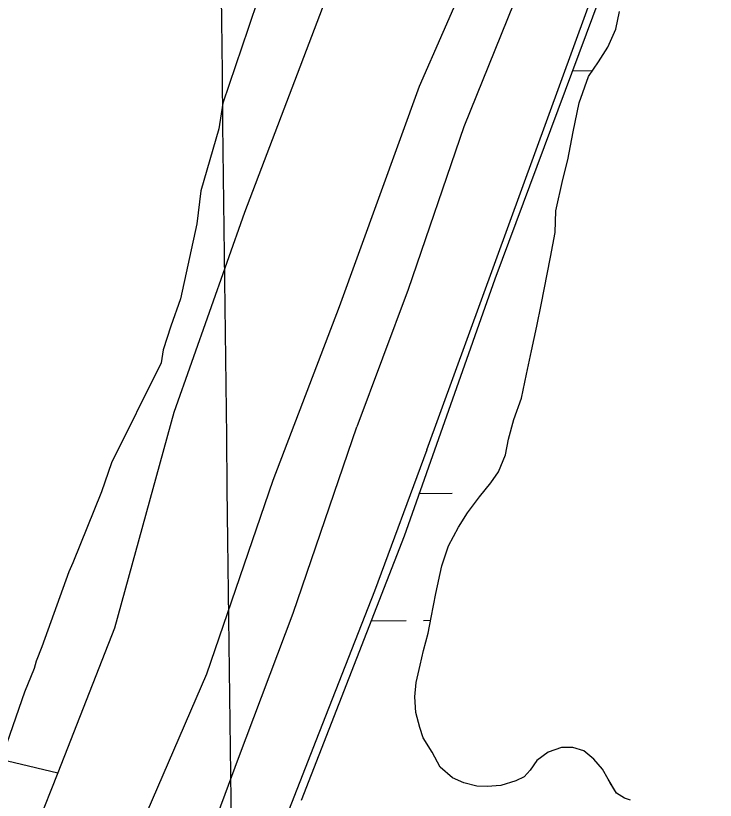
# Model space of a CAD drawing. Extents: x 3683613 to 3738215, y 469626 to 495384.
# Drawn here: x 3714032 to 3714669, y 480081 to 480796 of the extents above; entities that cross this region are included whole.
import ezdxf

# ---------------------------------------------------------------- set-up
doc = ezdxf.new("R2010")
doc.units = 0
for name, color, linetype in [('V-GRID-MAJR', 7, 'Continuous'), ('V-LEVE-TOET', 7, 'Continuous'), ('V-SITE-VEGE', 7, 'Continuous'), ('V-TOPO-SHOR', 7, 'Continuous'), ('V-WETL-SWMP', 7, 'Continuous')]:
    doc.layers.add(name, color=color, linetype=linetype)

msp = doc.modelspace()

# ---------------------------------------------------------------- linework, layer by layer
at = {"layer": 'V-GRID-MAJR'}
msp.add_spline([(3714284.074, 475347.843), (3714211.813, 481406.37200000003), (3714139.528, 487466.831), (3714067.2430000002, 493527.30100000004), (3714067.22, 493529.221)], degree=3, dxfattribs=at)
at = {"layer": 'V-LEVE-TOET'}
for points in [[(3714501.941, 480848.446), (3714439.495, 480694.381), (3714388.918, 480546.092), (3714342.0160000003, 480421.141)], [(3714405.906, 480400.08), (3714480.443, 480605.136), (3714563.4220000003, 480832.605)], [(3713431.15, 478381.44800000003), (3713549.617, 478490.271), (3713646.458, 478588.784), (3713704.677, 478653.93), (3713734.176, 478694.29000000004), (3713750.3740000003, 478726.618), (3713775.794, 478783.129), (3713825.716, 478924.905), (3713856.464, 479031.485), (3713907.6380000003, 479187.85000000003), (3713965.379, 479356.757), (3714025.5160000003, 479523.67100000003), (3714072.6, 479669.884), (3714126.684, 479825.708), (3714181.136, 479975.191), (3714234.5130000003, 480119.338), (3714284.251, 480251.375), (3714342.0160000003, 480421.141)], [(3714405.906, 480400.08), (3714358.179, 480271.412), (3714304.95, 480135.056), (3714246.088, 479984.194), (3714190.7, 479836.675), (3714136.8540000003, 479667.697), (3714087.024, 479504.97500000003), (3714034.071, 479357.41000000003), (3713994.538, 479250.021), (3713947.832, 479097.955), (3713892.562, 478930.951), (3713857.615, 478808.376), (3713845.295, 478775), (3713826.379, 478727.62200000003), (3713804.586, 478682.731), (3713780.912, 478641.288), (3713741.397, 478586.506), (3713699.6240000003, 478541.02), (3713674.829, 478517.62200000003), (3713572.31, 478427.981), (3713496.416, 478355.375)]]:
    msp.add_lwpolyline(points, dxfattribs=at)
at = {"layer": 'V-SITE-VEGE'}
for p, q in [((3714264.444, 480848.651), (3714243.162, 480783.873)), ((3714243.162, 480783.873), (3714220.142, 480715.7830000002)), ((3714220.142, 480715.7830000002), (3714216.3570000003, 480692.456)), ((3714216.3570000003, 480692.456), (3714200.244, 480635.936)), ((3714200.244, 480635.936), (3714196.332, 480605.92400000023)), ((3714196.332, 480605.92400000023), (3714181.666, 480537.6810000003)), ((3714181.666, 480537.6810000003), (3714172.8370000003, 480512.775)), ((3714172.8370000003, 480512.775), (3714165.7430000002, 480491.181)), ((3714165.7430000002, 480491.181), (3714163.8510000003, 480479.518)), ((3714163.8510000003, 480479.518), (3714118.67, 480388.449)), ((3714118.67, 480388.449), (3714109.808, 480361.876)), ((3714109.808, 480361.876), (3714083.512, 480297.192)), ((3714083.512, 480297.192), (3714080.012, 480288.902)), ((3714080.012, 480288.902), (3714055.323, 480220.84500000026)), ((3714055.323, 480220.84500000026), (3714050.058, 480207.57400000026)), ((3714050.058, 480207.57400000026), (3714048.2600000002, 480200.92200000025)), ((3714048.2600000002, 480200.92200000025), (3714039.494, 480179.36100000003)), ((3714039.494, 480179.36100000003), (3714023.571, 480132.86700000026))]:
    msp.add_line(p, q, dxfattribs=at)
at = {"layer": 'V-TOPO-SHOR'}
for p, q in [((3714578.648959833, 480087.51107053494), (3714572.867338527, 480097.0268587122)), ((3714585.8039597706, 480082.9670706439), (3714578.648959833, 480087.51107053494)), ((3714591.4169597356, 480080.9610707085), (3714585.8039597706, 480082.9670706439))]:
    msp.add_line(p, q, dxfattribs=at)
for points in [[(3709754.083, 481144.124), (3710226.395, 481042.775), (3710765.522, 480902.641), (3711201.7830000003, 480794.006), (3711780.736, 480657.71), (3712233.858, 480551.306), (3712712.6750000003, 480429.129), (3713315.958, 480285.746), (3714069.911, 480105.96400000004)], [(3714387.029, 481003.4), (3714239.926, 480616.31200000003), (3714175.4790000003, 480434.07), (3714121.6070000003, 480237.772), (3714069.911, 480105.96400000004), (3714051.536, 480059.119), (3713998.423, 479891.43200000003), (3713915.656, 479694.26900000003), (3713817.98, 479444.393), (3713714.595, 479161.132), (3713606.592, 478799.504), (3713600.614, 478778.967), (3713583.574, 478751.696), (3713558.366, 478712.987), (3713429.8000000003, 478590.205), (3713247.078, 478409.184), (3713013.3540000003, 478169.189), (3712849.094, 478025.303), (3712705.181, 477892.715), (3712542.6580000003, 477738.68700000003), (3712337.723, 477562.936), (3712153.4620000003, 477382.52), (3712043.7770000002, 477284.17100000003)], [(3714442.039, 480829.82800000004), (3714398.7830000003, 480730.961)], [(3714572.8674149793, 480097.0269784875), (3714570.94, 480100.199), (3714565.7970000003, 480109.338), (3714558.1070000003, 480118.461), (3714548.899, 480126.049), (3714538.698, 480129.047), (3714528.5130000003, 480128.992), (3714516.316, 480124.849), (3714506.1720000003, 480117.155), (3714500.11, 480108.465), (3714494.541, 480102.32300000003), (3714486.923, 480098.717), (3714473.197, 480094.565), (3714460.981, 480093.48), (3714451.302, 480093.93700000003), (3714439.573, 480096.927), (3714429.364, 480101.45300000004), (3714418.106, 480111.066), (3714410.901, 480124.777), (3714402.68, 480137.973), (3714399.573, 480147.121), (3714395.934, 480160.851), (3714394.836, 480175.103), (3714396.29, 480188.351), (3714399.768, 480204.158), (3714402.75, 480217.41500000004), (3714407.245, 480233.22500000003), (3714409.713, 480247.498), (3714414.176, 480269.42100000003), (3714419.64, 480294.403), (3714425.649, 480312.76900000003), (3714434.721, 480329.625), (3714442.796, 480342.91000000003), (3714453.919, 480357.232), (3714464.034, 480370.017), (3714471.108, 480380.243), (3714477.643, 480395.556), (3714480.109, 480409.82800000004), (3714485.1040000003, 480427.679), (3714492.127, 480447.069), (3714496.5870000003, 480468.99100000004), (3714501.054, 480490.405), (3714506.022, 480512.83900000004), (3714509.987, 480532.213), (3714518.407, 480575.544), (3714522.865, 480597.976), (3714523.264, 480617.84), (3714529.728, 480646.393), (3714534.211, 480664.24100000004), (3714539.163, 480689.73), (3714544.619, 480716.242), (3714553.143, 480740.224), (3714562.236, 480753.51300000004), (3714570.819, 480766.803), (3714577.858, 480783.136), (3714581.333, 480799.45)], [(3714398.7830000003, 480730.961), (3714326.198, 480530.503), (3714265.6180000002, 480372.123), (3714205.2120000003, 480195.898), (3714125.801, 480011.879), (3714078.699, 479865.476), (3714001.981, 479635.02900000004), (3713918.33, 479415.414), (3713832.855, 479126.009), (3713720.242, 478748.945), (3713698.1520000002, 478712.66500000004), (3713665.775, 478671.48600000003), (3713623.287, 478634.571), (3713493.321, 478526.42600000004), (3713317.648, 478345.751)]]:
    msp.add_lwpolyline(points, dxfattribs=at)
at = {"layer": 'V-WETL-SWMP'}
for p, q in [((3714668.5679473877, 481094.49409239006), (3714467.788963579, 480555.5450639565)), ((3714577.8579648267, 480783.1360617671), (3714581.3329649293, 480799.4510615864)), ((3714570.818964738, 480766.8020619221), (3714577.8579648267, 480783.1360617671)), ((3714562.2359646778, 480753.5140620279), (3714570.818964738, 480766.8020619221)), ((3714553.1429646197, 480740.2230621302), (3714562.2359646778, 480753.5140620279)), ((3714538.482302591, 480745.3064904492), (3714556.7663365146, 480745.5192498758)), ((3714544.6179644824, 480716.24106237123), (3714553.1429646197, 480740.2230621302)), ((3714539.1629643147, 480689.73006266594), (3714544.6179644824, 480716.24106237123)), ((3714534.2109641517, 480664.24106295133), (3714539.1629643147, 480689.73006266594)), ((3714529.7269640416, 480646.39206314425), (3714534.2109641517, 480664.24106295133)), ((3714523.2649638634, 480617.8390634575), (3714529.7269640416, 480646.39206314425)), ((3714522.864963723, 480597.976063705), (3714523.2649638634, 480617.8390634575)), ((3714518.40596358, 480575.54406395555), (3714522.8649637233, 480597.976063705)), ((3714509.9879633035, 480532.212064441), (3714518.40596358, 480575.54406395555)), ((3714467.788963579, 480555.5450639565), (3714385.1390018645, 480321.61799672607)), ((3714506.0219631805, 480512.8390646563), (3714509.9879633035, 480532.212064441)), ((3714501.0529630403, 480490.40406490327), (3714506.0219631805, 480512.8390646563)), ((3714496.587962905, 480468.9910651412), (3714501.0529630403, 480490.40406490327)), ((3714492.125962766, 480447.0690653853), (3714496.587962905, 480468.9910651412)), ((3714485.1039626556, 480427.67906557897), (3714492.125962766, 480447.0690653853)), ((3714480.1099625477, 480409.828065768), (3714485.1039626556, 480427.67906557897)), ((3714477.6429624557, 480395.5550659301), (3714480.1099625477, 480409.828065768)), ((3714471.1069623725, 480380.242066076), (3714477.6429624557, 480395.5550659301)), ((3714464.034962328, 480370.01806615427), (3714471.1069623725, 480380.242066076)), ((3714453.9199622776, 480357.23106624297), (3714464.034962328, 480370.01806615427)), ((3714398.7840165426, 480360.23795733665), (3714429.043800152, 480360.5900707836)), ((3714442.79596222, 480342.9100663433), (3714453.9199622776, 480357.23106624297)), ((3714434.721962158, 480329.6250664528), (3714442.79596222, 480342.9100663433)), ((3714425.6479620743, 480312.7700665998), (3714434.721962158, 480329.6250664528)), ((3714385.1390018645, 480321.61799672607), (3714291.5170549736, 480080.92590346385)), ((3714419.6389619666, 480294.4040667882), (3714425.6479620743, 480312.7700665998)), ((3714414.17496181, 480269.4210670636), (3714419.6389619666, 480294.4040667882)), ((3714409.712961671, 480247.498067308), (3714414.17496181, 480269.4210670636)), ((3714407.2459615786, 480233.2260674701), (3714409.712961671, 480247.498067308)), ((3714355.0605006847, 480244.2893611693), (3714386.981854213, 480244.66080922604)), ((3714402.9807710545, 480244.8469782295), (3714409.267350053, 480244.9201310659)), ((3714402.7499614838, 480217.4140676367), (3714407.2459615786, 480233.2260674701)), ((3714399.767961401, 480204.1570677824), (3714402.7499614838, 480217.4140676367)), ((3714396.2909613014, 480188.35206795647), (3714399.767961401, 480204.1570677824)), ((3714394.8359612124, 480175.1030681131), (3714396.2909613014, 480188.35206795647)), ((3714395.9339611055, 480160.8500683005), (3714394.8359612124, 480175.1030681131)), ((3714399.5739609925, 480147.1210684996), (3714395.9339611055, 480160.8500683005)), ((3714402.679960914, 480137.9720686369), (3714399.5739609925, 480147.1210684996)), ((3714410.900960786, 480124.7770688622), (3714402.679960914, 480137.9720686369)), ((3714418.1059606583, 480111.06706908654), (3714410.900960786, 480124.7770688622)), ((3714516.314960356, 480124.8500696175), (3714506.171960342, 480117.1550696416)), ((3714528.513960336, 480128.9920696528), (3714516.314960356, 480124.85006961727)), ((3714538.697960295, 480129.0480697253), (3714528.513960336, 480128.99206965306)), ((3714548.8999602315, 480126.0490698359), (3714538.697960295, 480129.04806972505)), ((3714558.1079601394, 480118.4610699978), (3714548.8999602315, 480126.0490698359)), ((3714506.171960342, 480117.1550696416), (3714500.1089603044, 480108.46506970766)), ((3714565.796960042, 480109.33707016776), (3714558.1079601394, 480118.4610699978)), ((3714429.3629605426, 480101.4530692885), (3714418.1059606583, 480111.06706908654)), ((3714500.1089603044, 480108.46506970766), (3714494.541960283, 480102.3230697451)), ((3714570.939959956, 480100.1990703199), (3714565.7969600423, 480109.33707016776)), ((3714439.572960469, 480096.92706941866), (3714429.3629605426, 480101.4530692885)), ((3714451.3019604, 480093.9360695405), (3714439.572960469, 480096.92706941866)), ((3714486.9229602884, 480098.71606973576), (3714473.195960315, 480094.5660696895)), ((3714494.541960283, 480102.3230697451), (3714486.9229602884, 480098.716069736)), ((3714578.648959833, 480087.51107053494), (3714570.939959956, 480100.1990703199)), ((3714460.979960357, 480093.4800696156), (3714451.3019604, 480093.9360695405)), ((3714473.195960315, 480094.5660696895), (3714460.979960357, 480093.4800696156)), ((3714585.803959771, 480082.96707064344), (3714578.648959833, 480087.51107053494)), ((3714591.416959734, 480080.961070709), (3714585.803959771, 480082.9670706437))]:
    msp.add_line(p, q, dxfattribs=at)
for start, end in [(139.89486061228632, 140.79332965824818), (180.28850533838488, 181.43851894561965)]:
    msp.add_arc((3714434.280856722, 480361.1258463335), 35.246287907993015, start, end, dxfattribs=at)

doc.saveas('drawing.dxf')
